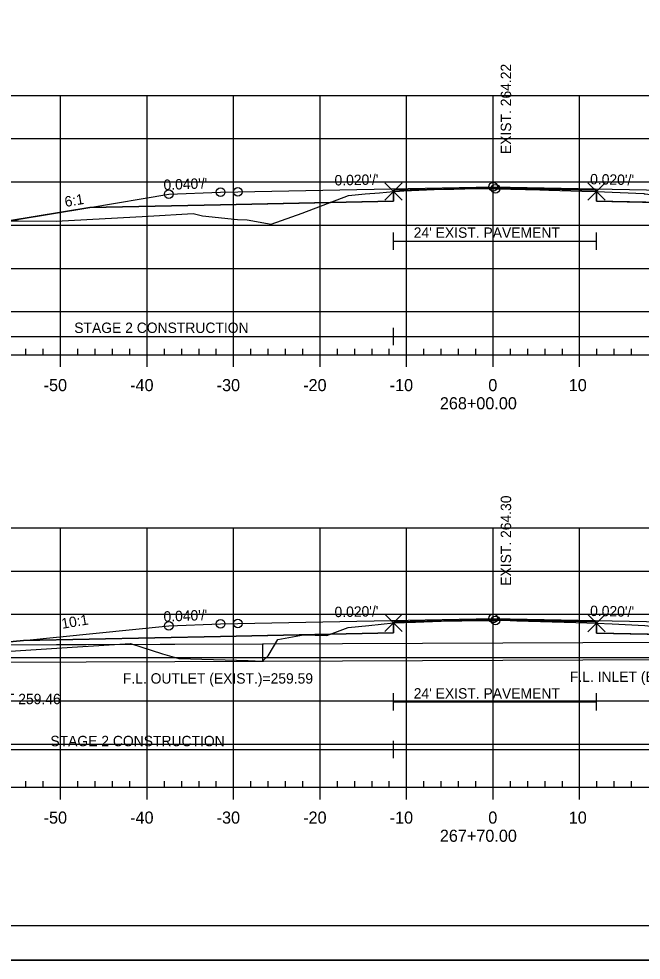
# Model space of a CAD drawing. Extents: x 1365647 to 1367999, y 387113 to 400173.
# Drawn here: x 1365839.3 to 1365911.2, y 394839.6 to 394948.4 of the extents above; entities that cross this region are included whole.
import ezdxf

# ---------------------------------------------------------------- set-up
doc = ezdxf.new("R2010")
doc.units = 0
for name, color, linetype in [('R_Alt Surface', 7, 'Continuous'), ('R_Axis', 7, 'Continuous'), ('R_Axis Annot', 7, 'Continuous'), ('R_Border', 7, 'Continuous'), ('R_Border Notes', 7, 'Continuous'), ('R_Contours', 7, 'Continuous'), ('R_Exist Surface', 7, 'Continuous'), ('R_Fin Surface', 7, 'Continuous'), ('R_Fin Surface Annot', 7, 'Continuous'), ('R_Grid', 7, 'Continuous'), ('R_No Plot', 7, 'Continuous'), ('R_Water', 7, 'Continuous'), ('R_Xsect Elev', 7, 'Continuous')]:
    doc.layers.add(name, color=color, linetype=linetype)

msp = doc.modelspace()

# ---------------------------------------------------------------- linework, layer by layer
at = {"layer": 'R_Alt Surface'}
for points in [[(1365847.47, 394926.6), (1365862.59, 394926.91), (1365882.58, 394927.31), (1365882.58, 394928.59), (1365894.09, 394928.82), (1365906.05, 394928.58), (1365906.05, 394927.3), (1365925.59, 394926.91), (1365940.72, 394926.6)], [(1365839.82, 394876.54), (1365862.59, 394877), (1365882.56, 394877.4), (1365882.56, 394878.68), (1365894.09, 394878.91), (1365906.05, 394878.68), (1365906.05, 394877.39), (1365925.59, 394877), (1365953.66, 394876.43)]]:
    msp.add_lwpolyline(points, dxfattribs=at)
at = {"layer": 'R_Axis'}
for p, q in [((1365749.09, 394909.55), (1366039.09, 394909.55)), ((1365840.09, 394909.55), (1365840.09, 394910.25)), ((1365842.09, 394909.55), (1365842.09, 394910.25)), ((1365844.09, 394908.15), (1365844.09, 394909.55)), ((1365846.09, 394909.55), (1365846.09, 394910.25)), ((1365848.09, 394909.55), (1365848.09, 394910.25)), ((1365850.09, 394909.55), (1365850.09, 394910.25)), ((1365852.09, 394909.55), (1365852.09, 394910.25)), ((1365854.09, 394908.15), (1365854.09, 394909.55)), ((1365856.09, 394909.55), (1365856.09, 394910.25)), ((1365858.09, 394909.55), (1365858.09, 394910.25)), ((1365860.09, 394909.55), (1365860.09, 394910.25)), ((1365862.09, 394909.55), (1365862.09, 394910.25)), ((1365864.09, 394908.15), (1365864.09, 394909.55)), ((1365866.09, 394909.55), (1365866.09, 394910.25)), ((1365868.09, 394909.55), (1365868.09, 394910.25)), ((1365870.09, 394909.55), (1365870.09, 394910.25)), ((1365872.09, 394909.55), (1365872.09, 394910.25)), ((1365874.09, 394908.15), (1365874.09, 394909.55)), ((1365876.09, 394909.55), (1365876.09, 394910.25)), ((1365878.09, 394909.55), (1365878.09, 394910.25)), ((1365880.09, 394909.55), (1365880.09, 394910.25)), ((1365882.09, 394909.55), (1365882.09, 394910.25)), ((1365884.09, 394908.15), (1365884.09, 394909.55)), ((1365886.09, 394909.55), (1365886.09, 394910.25)), ((1365888.09, 394909.55), (1365888.09, 394910.25)), ((1365890.09, 394909.55), (1365890.09, 394910.25)), ((1365892.09, 394909.55), (1365892.09, 394910.25)), ((1365894.09, 394908.15), (1365894.09, 394909.55)), ((1365896.09, 394909.55), (1365896.09, 394910.25)), ((1365898.09, 394909.55), (1365898.09, 394910.25)), ((1365900.09, 394909.55), (1365900.09, 394910.25)), ((1365902.09, 394909.55), (1365902.09, 394910.25)), ((1365904.09, 394908.15), (1365904.09, 394909.55)), ((1365906.09, 394909.55), (1365906.09, 394910.25)), ((1365908.09, 394909.55), (1365908.09, 394910.25)), ((1365910.09, 394909.55), (1365910.09, 394910.25)), ((1365749.09, 394859.55), (1366039.09, 394859.55)), ((1365840.09, 394859.55), (1365840.09, 394860.25)), ((1365842.09, 394859.55), (1365842.09, 394860.25)), ((1365844.09, 394858.15), (1365844.09, 394859.55)), ((1365846.09, 394859.55), (1365846.09, 394860.25)), ((1365848.09, 394859.55), (1365848.09, 394860.25)), ((1365850.09, 394859.55), (1365850.09, 394860.25)), ((1365852.09, 394859.55), (1365852.09, 394860.25)), ((1365854.09, 394858.15), (1365854.09, 394859.55)), ((1365856.09, 394859.55), (1365856.09, 394860.25)), ((1365858.09, 394859.55), (1365858.09, 394860.25)), ((1365860.09, 394859.55), (1365860.09, 394860.25)), ((1365862.09, 394859.55), (1365862.09, 394860.25)), ((1365864.09, 394858.15), (1365864.09, 394859.55)), ((1365866.09, 394859.55), (1365866.09, 394860.25)), ((1365868.09, 394859.55), (1365868.09, 394860.25)), ((1365870.09, 394859.55), (1365870.09, 394860.25)), ((1365872.09, 394859.55), (1365872.09, 394860.25)), ((1365874.09, 394858.15), (1365874.09, 394859.55)), ((1365876.09, 394859.55), (1365876.09, 394860.25)), ((1365878.09, 394859.55), (1365878.09, 394860.25)), ((1365880.09, 394859.55), (1365880.09, 394860.25)), ((1365882.09, 394859.55), (1365882.09, 394860.25)), ((1365884.09, 394858.15), (1365884.09, 394859.55)), ((1365886.09, 394859.55), (1365886.09, 394860.25)), ((1365888.09, 394859.55), (1365888.09, 394860.25)), ((1365890.09, 394859.55), (1365890.09, 394860.25)), ((1365892.09, 394859.55), (1365892.09, 394860.25)), ((1365894.09, 394858.15), (1365894.09, 394859.55)), ((1365896.09, 394859.55), (1365896.09, 394860.25)), ((1365898.09, 394859.55), (1365898.09, 394860.25)), ((1365900.09, 394859.55), (1365900.09, 394860.25)), ((1365902.09, 394859.55), (1365902.09, 394860.25)), ((1365904.09, 394858.15), (1365904.09, 394859.55)), ((1365906.09, 394859.55), (1365906.09, 394860.25)), ((1365908.09, 394859.55), (1365908.09, 394860.25)), ((1365910.09, 394859.55), (1365910.09, 394860.25))]:
    msp.add_line(p, q, dxfattribs=at)
at = {"layer": 'R_Border'}
msp.add_line((1366052.27, 394843.55), (1365736.09, 394843.55), dxfattribs=at)
at = {"layer": 'R_Contours'}
for points in [[(1365875.25, 394927.16), (1365877.36, 394927.96), (1365879.29, 394928.15), (1365880.96, 394928.29), (1365882.58, 394928.43), (1365882.58, 394927.31)], [(1365882.58, 394928.43), (1365882.67, 394928.44), (1365882.78, 394928.45), (1365883.78, 394928.5), (1365887.26, 394928.65), (1365889.54, 394928.72), (1365892.11, 394928.78), (1365892.91, 394928.77), (1365894.37, 394928.76), (1365894.72, 394928.76), (1365894.99, 394928.76), (1365896.12, 394928.72), (1365899.47, 394928.62), (1365900.54, 394928.6), (1365904.36, 394928.47), (1365905.93, 394928.43), (1365906.05, 394928.43), (1365906.05, 394928.58), (1365894.09, 394928.82), (1365882.58, 394928.59)], [(1365906.05, 394928.43), (1365911.5, 394928.19), (1365911.56, 394928.18), (1365911.61, 394928.18), (1365911.64, 394928.18), (1365911.67, 394928.17), (1365915.79, 394927.68), (1365919.35, 394927.03), (1365906.05, 394927.3)], [(1365838.1, 394925.04), (1365843.59, 394925), (1365854.2, 394925.57), (1365859.4, 394925.9), (1365860.49, 394925.61), (1365864.55, 394925.2), (1365865.67, 394925.14), (1365868.44, 394924.65), (1365872.01, 394925.93), (1365875.25, 394927.16), (1365862.59, 394926.91), (1365847.47, 394926.6)], [(1365882.56, 394878.55), (1365885.11, 394878.65), (1365887.08, 394878.73), (1365889.14, 394878.79), (1365890.49, 394878.81), (1365893.5, 394878.84), (1365894.37, 394878.85), (1365894.64, 394878.85), (1365895.24, 394878.86), (1365896.81, 394878.8), (1365903.63, 394878.59), (1365904.92, 394878.55), (1365905.96, 394878.52), (1365906.05, 394878.52), (1365906.05, 394878.68), (1365894.09, 394878.91), (1365882.56, 394878.68)], [(1365875.28, 394877.25), (1365877.34, 394878.04), (1365879.73, 394878.26), (1365882.56, 394878.55), (1365882.56, 394877.4)], [(1365906.05, 394878.52), (1365907.84, 394878.44), (1365911.61, 394878.24), (1365914.91, 394877.91), (1365916.84, 394877.69), (1365917.55, 394877.27), (1365917.99, 394877.15), (1365906.05, 394877.39)], [(1365832.41, 394875.29), (1365838.86, 394875.31), (1365845.44, 394875.76), (1365852.17, 394876.19), (1365855.87, 394874.97), (1365857.76, 394874.44), (1365865.77, 394874.2), (1365867.44, 394874.14), (1365868.09, 394874.74), (1365869.19, 394876.65), (1365872.18, 394877.18), (1365874.85, 394877.09), (1365875.28, 394877.25), (1365862.59, 394877), (1365839.82, 394876.54), (1365834.59, 394876.02)]]:
    msp.add_lwpolyline(points, close=True, dxfattribs=at)
at = {"layer": 'R_Exist Surface'}
for points in [[(1365834.87, 394925.07), (1365843.59, 394925), (1365854.2, 394925.57), (1365859.4, 394925.9), (1365860.49, 394925.61), (1365864.55, 394925.2), (1365865.67, 394925.14), (1365868.44, 394924.65), (1365872.01, 394925.93), (1365877.36, 394927.96), (1365879.29, 394928.15), (1365880.96, 394928.29), (1365882.58, 394928.43), (1365882.67, 394928.44), (1365882.78, 394928.45), (1365883.78, 394928.5), (1365887.26, 394928.65), (1365889.54, 394928.72), (1365892.11, 394928.78), (1365892.91, 394928.77), (1365894.37, 394928.76), (1365894.72, 394928.76), (1365894.99, 394928.76), (1365896.12, 394928.72), (1365899.47, 394928.62), (1365900.54, 394928.6), (1365904.36, 394928.47), (1365905.93, 394928.43), (1365906.05, 394928.43), (1365911.5, 394928.19)], [(1365838.86, 394875.31), (1365845.44, 394875.76), (1365852.17, 394876.19), (1365855.87, 394874.97), (1365857.76, 394874.44), (1365865.77, 394874.2), (1365867.44, 394874.14), (1365868.09, 394874.74), (1365869.19, 394876.65), (1365872.18, 394877.18), (1365874.85, 394877.09), (1365877.34, 394878.04), (1365879.73, 394878.26), (1365882.56, 394878.55), (1365885.11, 394878.65), (1365887.08, 394878.73), (1365889.14, 394878.79), (1365890.49, 394878.81), (1365893.5, 394878.84), (1365894.37, 394878.85), (1365894.64, 394878.85), (1365895.24, 394878.86), (1365896.81, 394878.8), (1365903.63, 394878.59), (1365904.92, 394878.55), (1365905.96, 394878.52), (1365906.05, 394878.52), (1365907.84, 394878.44), (1365911.61, 394878.24)]]:
    msp.add_lwpolyline(points, dxfattribs=at)
at = {"layer": 'R_Fin Surface'}
for points in [[(1365830.49, 394925.1), (1365833.51, 394924.1), (1365834.59, 394924.46), (1365847.47, 394926.6), (1365856.59, 394928.12), (1365862.59, 394928.36), (1365864.59, 394928.4), (1365894.09, 394928.99), (1365923.59, 394928.4), (1365925.59, 394928.36), (1365931.59, 394928.12), (1365940.72, 394926.6), (1365953.59, 394924.46), (1365966.84, 394928.87)], [(1365856.59, 394928.12), (1365862.59, 394928.36), (1365864.59, 394928.4), (1365894.09, 394928.99), (1365923.59, 394928.4), (1365925.59, 394928.36), (1365931.59, 394928.12)], [(1365824.67, 394875.27), (1365828.5, 394873.99), (1365834.59, 394876.02), (1365839.82, 394876.54), (1365856.59, 394878.21), (1365862.59, 394878.45), (1365864.59, 394878.49), (1365894.09, 394879.08), (1365923.59, 394878.49), (1365925.59, 394878.45), (1365931.59, 394878.21), (1365953.59, 394876.46), (1365959.53, 394874.48), (1365959.53, 394874.48), (1365973.35, 394879.08)], [(1365856.59, 394878.21), (1365862.59, 394878.45), (1365864.59, 394878.49), (1365894.09, 394879.08), (1365923.59, 394878.49), (1365925.59, 394878.45), (1365931.59, 394878.21)], [(1365856.59, 394878.21), (1365862.59, 394878.45), (1365864.59, 394878.49), (1365894.09, 394879.08), (1365923.59, 394878.49), (1365925.59, 394878.45), (1365931.59, 394878.21)]]:
    msp.add_lwpolyline(points, dxfattribs=at)
at = {"layer": 'R_Grid'}
for p, q in [((1365749.09, 394939.55), (1366039.09, 394939.55)), ((1365844.09, 394909.55), (1365844.09, 394939.55)), ((1365854.09, 394909.55), (1365854.09, 394939.55)), ((1365864.09, 394909.55), (1365864.09, 394939.55)), ((1365874.09, 394909.55), (1365874.09, 394939.55)), ((1365884.09, 394909.55), (1365884.09, 394939.55)), ((1365894.09, 394909.55), (1365894.09, 394939.55)), ((1365904.09, 394909.55), (1365904.09, 394939.55)), ((1365749.09, 394934.55), (1366039.09, 394934.55)), ((1365749.09, 394929.55), (1366039.09, 394929.55)), ((1365749.09, 394924.55), (1366039.09, 394924.55)), ((1365749.09, 394919.55), (1366039.09, 394919.55)), ((1365749.09, 394914.55), (1366039.09, 394914.55)), ((1365749.09, 394909.55), (1366039.09, 394909.55)), ((1365749.09, 394889.55), (1366039.09, 394889.55)), ((1365844.09, 394859.55), (1365844.09, 394889.55)), ((1365854.09, 394859.55), (1365854.09, 394889.55)), ((1365864.09, 394859.55), (1365864.09, 394889.55)), ((1365874.09, 394859.55), (1365874.09, 394889.55)), ((1365884.09, 394859.55), (1365884.09, 394889.55)), ((1365894.09, 394859.55), (1365894.09, 394889.55)), ((1365904.09, 394859.55), (1365904.09, 394889.55)), ((1365749.09, 394884.55), (1366039.09, 394884.55)), ((1365749.09, 394879.55), (1366039.09, 394879.55)), ((1365749.09, 394874.55), (1366039.09, 394874.55)), ((1365749.09, 394869.55), (1366039.09, 394869.55)), ((1365749.09, 394864.55), (1366039.09, 394864.55)), ((1365749.09, 394859.55), (1366039.09, 394859.55))]:
    msp.add_line(p, q, dxfattribs=at)
at = {"layer": 'R_No Plot'}
msp.add_line((1365723.69, 394839.57), (1366057.03, 394839.57), dxfattribs=at)
msp.add_lwpolyline([(1365723.69, 395052.9), (1366057.03, 395052.9), (1366057.03, 394839.56), (1365723.69, 394839.56)], close=True, dxfattribs=at)
for points in [[(1365882.58, 394928.43), (1365881.58, 394929.43), (1365882.58, 394928.43), (1365881.58, 394927.43), (1365882.58, 394928.43), (1365883.58, 394927.43), (1365882.58, 394928.43), (1365883.58, 394929.43)], [(1365906.05, 394928.43), (1365905.05, 394929.43), (1365906.05, 394928.43), (1365905.05, 394927.43), (1365906.05, 394928.43), (1365907.05, 394927.43), (1365906.05, 394928.43), (1365907.05, 394929.43)], [(1365882.56, 394878.55), (1365881.56, 394879.55), (1365882.56, 394878.55), (1365881.56, 394877.55), (1365882.56, 394878.55), (1365883.56, 394877.55), (1365882.56, 394878.55), (1365883.56, 394879.55)], [(1365906.05, 394878.52), (1365905.05, 394879.52), (1365906.05, 394878.52), (1365905.05, 394877.52), (1365906.05, 394878.52), (1365907.05, 394877.52), (1365906.05, 394878.52), (1365907.05, 394879.52)]]:
    msp.add_lwpolyline(points, dxfattribs=at)
for centre in [(1365894.09, 394928.99), (1365894.09, 394928.99), (1365894.09, 394928.99), (1365894.09, 394928.99), (1365894.09, 394928.99), (1365894.37, 394928.76), (1365856.59, 394928.12), (1365856.59, 394928.12), (1365856.59, 394928.12), (1365856.59, 394928.12), (1365856.59, 394928.12), (1365862.59, 394928.36), (1365862.59, 394928.36), (1365862.59, 394928.36), (1365862.59, 394928.36), (1365862.59, 394928.36), (1365864.59, 394928.4), (1365864.59, 394928.4), (1365864.59, 394928.4), (1365864.59, 394928.4), (1365864.59, 394928.4), (1365862.59, 394878.45), (1365862.59, 394878.45), (1365862.59, 394878.45), (1365862.59, 394878.45), (1365862.59, 394878.45), (1365864.59, 394878.49), (1365864.59, 394878.49), (1365864.59, 394878.49), (1365864.59, 394878.49), (1365864.59, 394878.49), (1365894.09, 394879.08), (1365894.09, 394879.08), (1365894.09, 394879.08), (1365894.09, 394879.08), (1365894.09, 394879.08), (1365894.37, 394878.85), (1365856.59, 394878.21), (1365856.59, 394878.21), (1365856.59, 394878.21), (1365856.59, 394878.21), (1365856.59, 394878.21)]:
    msp.add_circle(centre, 0.5, dxfattribs=at)
at = {"layer": 'R_Water'}
for p, q in [((1365882.58, 394921.69), (1365882.58, 394923.69)), ((1365906.05, 394921.69), (1365906.05, 394923.69)), ((1365882.58, 394922.69), (1365906.05, 394922.69)), ((1365882.58, 394910.68), (1365882.58, 394912.68)), ((1365830.49, 394911.68), (1365882.58, 394911.68)), ((1365882.58, 394911.68), (1365966.84, 394911.68)), ((1365834.59, 394876.02), (1365867.56, 394876.14)), ((1365843.61, 394876.05), (1365867.56, 394876.14)), ((1365867.43, 394876.14), (1365918.49, 394876.33)), ((1365867.43, 394876.14), (1365867.44, 394874.14)), ((1365828.5, 394873.99), (1365867.56, 394874.14)), ((1365867.44, 394874.14), (1365918.5, 394874.33)), ((1365882.56, 394868.42), (1365882.56, 394870.42)), ((1365906.05, 394868.42), (1365906.05, 394870.42)), ((1365882.56, 394869.42), (1365906.05, 394869.42)), ((1365882.56, 394862.91), (1365882.56, 394864.91)), ((1365824.67, 394863.91), (1365882.56, 394863.91)), ((1365882.56, 394863.91), (1365973.35, 394863.91))]:
    msp.add_line(p, q, dxfattribs=at)

# ---------------------------------------------------------------- texts
at = {"layer": 'R_Axis Annot'}
for s, p in [('-50', (1365842.13, 394905.35)), ('-40', (1365852.13, 394905.35)), ('-30', (1365862.13, 394905.35)), ('-20', (1365872.13, 394905.35)), ('-10', (1365882.13, 394905.35)), ('0', (1365893.53, 394905.35)), ('10', (1365902.83, 394905.35)), ('268+00.00', (1365887.93, 394903.25)), ('-50', (1365842.13, 394855.35)), ('-40', (1365852.13, 394855.35)), ('-30', (1365862.13, 394855.35)), ('-20', (1365872.13, 394855.35)), ('-10', (1365882.13, 394855.35)), ('0', (1365893.53, 394855.35)), ('10', (1365902.83, 394855.35)), ('267+70.00', (1365887.93, 394853.25))]:
    msp.add_text(s, height=1.4, dxfattribs=at).set_placement(p)
at = {"layer": 'R_Border Notes'}
for s, p in [('F.L. OUTLET (EXIST.)=259.59', (1365851.29, 394871.54)), ('F.L. INLET (EXIST.)=259.78', (1365902.96, 394871.73))]:
    msp.add_text(s, height=1.2, dxfattribs=at).set_placement(p)
at = {"layer": 'R_Fin Surface Annot'}
for s, rotation, p in [("0.020'/'", 1.1458, (1365875.77, 394929.13)), ("0.020'/'", 358.8542, (1365905.29, 394929.27)), ("0.040'/'", 2.2906, (1365856.01, 394928.6)), ('6:1', 9.4623, (1365844.66, 394926.64)), ("0.040'/'", 2.2906, (1365856.01, 394878.69)), ("0.020'/'", 1.1458, (1365875.77, 394879.22)), ("0.020'/'", 358.8542, (1365905.29, 394879.36)), ('10:1', 9.4623, (1365844.29, 394877.87))]:
    msp.add_text(s, height=1.2, rotation=rotation, dxfattribs=at).set_placement(p)
at = {"layer": 'R_Water'}
for s, p in [("24' EXIST. PAVEMENT", (1365884.91, 394923.08)), ('STAGE 2 CONSTRUCTION', (1365845.67, 394912.08)), ('F.L. OUTLET 259.46', (1365829.21, 394869.16)), ("24' EXIST. PAVEMENT", (1365884.91, 394869.81)), ('STAGE 2 CONSTRUCTION', (1365842.91, 394864.3))]:
    msp.add_text(s, height=1.2, dxfattribs=at).set_placement(p)
at = {"layer": 'R_Xsect Elev'}
for s, p in [('EXIST. 264.22', (1365896.17, 394932.76)), ('EXIST. 264.30', (1365896.17, 394882.85))]:
    msp.add_text(s, height=1.2, rotation=90, dxfattribs=at).set_placement(p)

doc.saveas('drawing.dxf')
